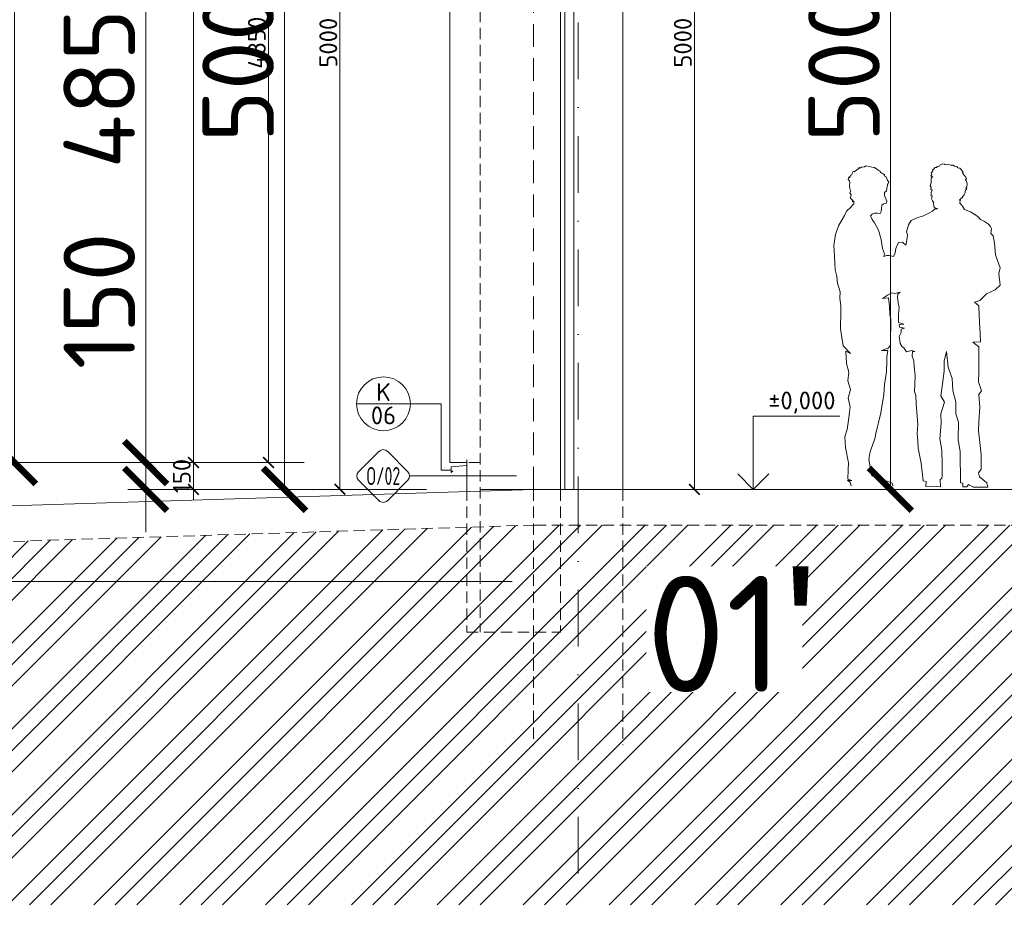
# Model space of a CAD drawing. Header units: millimetres. Extents: x -725694 to 5289369, y -1488057 to 2187451.
# Tile 70 of 656: x 2872 to 8385, y -47075 to -42006. Entities that reach past the tile are written whole.
import ezdxf
from ezdxf.enums import TextEntityAlignment as Align

# ---------------------------------------------------------------- set-up
doc = ezdxf.new("R2010")
doc.units = ezdxf.units.MM
for name, pattern in [('CENTERX2', [101.6, 63.5, -12.7, 12.7, -12.7]), ('DASHDOT', [25.4, 12.7, -6.35, 0, -6.35]), ('DASHED', [19.05, 12.7, -6.35]), ('HIDDEN', [9.525, 6.35, -3.175])]:
    doc.linetypes.add(name, pattern=pattern)
doc.layers.get('Defpoints').update_dxf_attribs({"color": 8})
for name, color, linetype, lineweight in [('A99_N_kce-pohl', 1, 'Continuous', 9), ('A99_N_kce-rez-sil', 6, 'Continuous', 18), ('A99_N_koty-200', 5, 'Continuous', 5), ('A99_N_koty-200 @ 200', 5, 'Continuous', 5), ('A99_N_koty-200 @ 50 (2)', 5, 'Continuous', 5), ('A99_N_koty-50-vysk', 160, 'Continuous', 9), ('A99_N_txt-popis-200', 240, 'Continuous', 5), ('A99_N_znaceni 200', 5, 'Continuous', 5), ('A99_N_znaceni 50', 5, 'Continuous', 5), ('A99_S_kce-pohl', 7, 'Continuous', 5), ('A99_S_kce-rez-sil', 7, 'Continuous', 15), ('A99_S_kce-rez-ten', 7, 'Continuous', 9), ('A99_S_osy', 1, 'CENTERX2', 5), ('A99_S_sraf', 252, 'Continuous', 9)]:
    doc.layers.add(name, color=color, linetype=linetype, lineweight=lineweight)
doc.styles.add('A99_kota', font='isocpeur.ttf', dxfattribs={"height": 2})
doc.styles.add('A99_popis', font='isocpeur.ttf')
doc.styles.add('ad_popis 100', font='isocpeur.ttf', dxfattribs={"height": 200})
doc.dimstyles.new('A99_kota_200 new', dxfattribs={"dimscale": 200, "dimtxt": 2, "dimasz": 1.2, "dimexe": 0.5, "dimexo": 1.5, "dimgap": 0.3, "dimtad": 1, "dimdec": 0, "dimzin": 3, "dimdsep": 46, "dimtxsty": 'A99_kota', "dimblk": 'ARCHTICK', "dimcen": 2.5, "dimazin": 2, "dimtfac": 0.75, "dimtdec": 0, "dimtmove": 2, "dimatfit": 0, "dimfxl": 0, "dimtolj": 1, "dimtzin": 0, "dimlwd": 5, "dimlwe": 5, "dimarcsym": 0})

# ---------------------------------------------------------------- blocks, each defined once
blk = doc.blocks.new('_ArchTick')
at = {"color": 0, "linetype": 'ByBlock', "const_width": 0.15}
blk.add_lwpolyline([(-0.5, -0.5), (0.5, 0.5)], dxfattribs=at)
blk = doc.blocks.new('*D4371')
at = {"layer": 'A99_N_koty-200', "color": 0, "linetype": 'Continuous', "lineweight": 5, "transparency": 16777216}
for p, q in [((4045, -30205), (3820, -30205)), ((3845, -30205), (3845, -44485)), ((4045, -44485), (3820, -44485))]:
    blk.add_line(p, q, dxfattribs=at)
at = {"layer": 'Defpoints', "color": 0, "linetype": 'Continuous', "lineweight": 0, "transparency": 16777216}
for p in [(4520, -30205), (3845, -44485), (5280, -44485)]:
    blk.add_point(p, dxfattribs=at)
at = {"layer": 'A99_N_koty-200', "color": 0, "linetype": 'Continuous', "lineweight": 5, "transparency": 16777216, "xscale": 60, "yscale": 60, "zscale": 60}
for p, rotation in [((3845, -30205), 90), ((3845, -44485), 270)]:
    blk.add_blockref('_ArchTick', p, dxfattribs=dict(at, rotation=rotation))
at = {"layer": 'A99_N_koty-200', "color": 0, "linetype": 'Continuous', "transparency": 16777216, "insert": (3780, -37345), "char_height": 100, "attachment_point": 5, "rotation": 90, "style": 'A99_kota'}
blk.add_mtext('\\A1;14280', dxfattribs=at)
blk = doc.blocks.new('*D4372')
at = {"layer": 'A99_N_koty-200', "color": 0, "linetype": 'Continuous', "lineweight": 5, "transparency": 16777216}
for p, q in [((3642.5, -30205), (2742.5, -30205)), ((2842.5, -30205), (2842.5, -44485)), ((3642.5, -44485), (2742.5, -44485))]:
    blk.add_line(p, q, dxfattribs=at)
at = {"layer": 'Defpoints', "color": 0, "linetype": 'Continuous', "lineweight": 0, "transparency": 16777216}
for p in [(4520, -30205), (2842.5, -44485), (5280, -44485)]:
    blk.add_point(p, dxfattribs=at)
at = {"layer": 'A99_N_koty-200', "color": 0, "linetype": 'Continuous', "lineweight": 5, "transparency": 16777216, "xscale": 240, "yscale": 240, "zscale": 240}
for p, rotation in [((2842.5, -30205), 90), ((2842.5, -44485), 270)]:
    blk.add_blockref('_ArchTick', p, dxfattribs=dict(at, rotation=rotation))
at = {"layer": 'A99_N_koty-200', "color": 0, "linetype": 'Continuous', "transparency": 16777216, "insert": (2505, -37435), "char_height": 400, "attachment_point": 5, "rotation": 90, "style": 'A99_kota'}
blk.add_mtext('\\A1;14280', dxfattribs=at)
blk = doc.blocks.new('*U34')
at = {"color": 0, "linetype": 'ByBlock', "lineweight": -2}
blk.add_line((-3, 0), (7, 0), dxfattribs=at)
for points in [[(0, 0), (0, 8.2), (0, 8.2), (9.7, 8.2)], [(-1.75, 1.75), (0, 0), (1.75, 1.75)]]:
    blk.add_lwpolyline(points, dxfattribs=at)
at = {"color": 0, "linetype": 'ByBlock', "lineweight": -2, "style": 'A99_kota'}
for tag, p in [('VYSKA', (9.2, 10.95)), ('POPIS', (9.2, 7.7))]:
    blk.add_attdef(tag, text='', height=2, dxfattribs=at).set_placement(p, align=Align.TOP_RIGHT)
blk = doc.blocks.new('*D4669')
at = {"layer": 'A99_N_koty-200', "color": 0, "linetype": 'Continuous', "lineweight": 5, "transparency": 16777216}
for p, q in [((4980, -39635), (4255, -39635)), ((4355, -39635), (4355, -44635)), ((5150, -44635), (4255, -44635))]:
    blk.add_line(p, q, dxfattribs=at)
at = {"layer": 'Defpoints', "color": 0, "linetype": 'Continuous', "lineweight": 0, "transparency": 16777216}
for p in [(5280, -39635), (4355, -44635), (5450, -44635)]:
    blk.add_point(p, dxfattribs=at)
at = {"layer": 'A99_N_koty-200', "color": 0, "linetype": 'Continuous', "lineweight": 5, "transparency": 16777216, "xscale": 240, "yscale": 240, "zscale": 240}
for p, rotation in [((4355, -39635), 90), ((4355, -44635), 270)]:
    blk.add_blockref('_ArchTick', p, dxfattribs=dict(at, rotation=rotation))
at = {"layer": 'A99_N_koty-200', "color": 0, "linetype": 'Continuous', "transparency": 16777216, "insert": (4095, -42135), "char_height": 400, "attachment_point": 5, "rotation": 90, "style": 'A99_kota'}
blk.add_mtext('\\A1;5000', dxfattribs=at)
blk = doc.blocks.new('*D4670')
at = {"layer": 'A99_N_koty-200', "color": 0, "linetype": 'Continuous', "lineweight": 5, "transparency": 16777216}
for p, q in [((4865, -39635), (4640, -39635)), ((4665, -39635), (4665, -44635)), ((4865, -44635), (4640, -44635))]:
    blk.add_line(p, q, dxfattribs=at)
at = {"layer": 'Defpoints', "color": 0, "linetype": 'Continuous', "lineweight": 0, "transparency": 16777216}
for p in [(5280, -39635), (4665, -44635), (5450, -44635)]:
    blk.add_point(p, dxfattribs=at)
at = {"layer": 'A99_N_koty-200', "color": 0, "linetype": 'Continuous', "lineweight": 5, "transparency": 16777216, "xscale": 60, "yscale": 60, "zscale": 60}
for p, rotation in [((4665, -39635), 90), ((4665, -44635), 270)]:
    blk.add_blockref('_ArchTick', p, dxfattribs=dict(at, rotation=rotation))
at = {"layer": 'A99_N_koty-200', "color": 0, "linetype": 'Continuous', "transparency": 16777216, "insert": (4600, -42135), "char_height": 100, "attachment_point": 5, "rotation": 90, "style": 'A99_kota'}
blk.add_mtext('\\A1;5000', dxfattribs=at)
blk = doc.blocks.new('*U112')
at = {"color": 0}
for p, q in [((-0.721, 4.139), (-4.149, 0.711)), ((4.139, 0.711), (0.711, 4.139)), ((4.436, -0.005), (26.561, -0.005)), ((-4.149, -0.721), (-0.721, -4.149)), ((0.711, -4.149), (4.139, -0.721))]:
    blk.add_line(p, q, dxfattribs=at)
for centre, start, end in [((-0.005, 3.424), 45, 135), ((-3.433, -0.005), 135, 225), ((3.424, -0.005), 315, 45), ((-0.005, -3.433), 225, 315)]:
    blk.add_arc(centre, 1.012, start, end, dxfattribs=at)
at = {"color": 0, "linetype": 'ByBlock', "style": 'A99_popis', "width": 0.953108}
blk.add_attdef('SKLADBA', text='', height=3, rotation=0.0103, dxfattribs=at).set_placement((-2.863, -1.506), (2.855, -1.505), align=Align.FIT)
blk = doc.blocks.new('*U84')
at = {"color": 0}
for p, q in [((-0.72, 4.14), (-4.15, 0.71)), ((4.14, 0.71), (0.71, 4.14)), ((-4.15, -0.72), (-0.72, -4.15)), ((0.71, -4.15), (4.14, -0.72)), ((4.44, 0), (22.39, 0))]:
    blk.add_line(p, q, dxfattribs=at)
for centre, start, end in [((0, 3.42), 45, 135), ((-3.43, 0), 135, 225), ((3.42, 0), 315, 45), ((0, -3.43), 225, 315)]:
    blk.add_arc(centre, 1.01, start, end, dxfattribs=at)
at = {"color": 0, "linetype": 'ByBlock', "style": 'A99_popis', "width": 0.953108}
blk.add_attdef('SKLADBA', text='', height=3, rotation=0.0103, dxfattribs=at).set_placement((-2.86, -1.51), (2.86, -1.5), align=Align.FIT)
blk = doc.blocks.new('*D5806')
at = {"layer": 'A99_N_koty-200', "color": 0, "linetype": 'Continuous', "lineweight": 5, "transparency": 16777216}
for p, q in [((3577.5, -43180), (3577.5, -44485)), ((3577.5, -44485), (3577.5, -44245)), ((4377.5, -44485), (3477.5, -44485)), ((3577.5, -44485), (3577.5, -44635)), ((3577.5, -44485), (3577.5, -44635)), ((4377.5, -44635), (3477.5, -44635)), ((3577.5, -44635), (3577.5, -44875))]:
    blk.add_line(p, q, dxfattribs=at)
at = {"layer": 'Defpoints', "color": 0, "linetype": 'Continuous', "lineweight": 0, "transparency": 16777216}
for p in [(5280, -44485), (3577.5, -44635), (5802.5, -44635)]:
    blk.add_point(p, dxfattribs=at)
at = {"layer": 'A99_N_koty-200', "color": 0, "linetype": 'Continuous', "lineweight": 5, "transparency": 16777216, "xscale": 240, "yscale": 240, "zscale": 240}
for p, rotation in [((3577.5, -44485), 270), ((3577.5, -44635), 90)]:
    blk.add_blockref('_ArchTick', p, dxfattribs=dict(at, rotation=rotation))
at = {"layer": 'A99_N_koty-200', "color": 0, "linetype": 'Continuous', "transparency": 16777216, "insert": (3317.5, -43580), "char_height": 400, "attachment_point": 5, "rotation": 90, "style": 'A99_kota'}
blk.add_mtext('\\A1;150', dxfattribs=at)
blk = doc.blocks.new('*D5807')
at = {"layer": 'A99_N_koty-200', "color": 0, "linetype": 'Continuous', "lineweight": 5, "transparency": 16777216}
for p, q in [((3845, -44485), (3845, -44425)), ((4045, -44485), (3820, -44485)), ((3845, -44485), (3845, -44635)), ((4045, -44635), (3820, -44635)), ((3845, -44635), (3845, -44695))]:
    blk.add_line(p, q, dxfattribs=at)
at = {"layer": 'Defpoints', "color": 0, "linetype": 'Continuous', "lineweight": 0, "transparency": 16777216}
for p in [(5280, -44485), (3845, -44635), (5802.5, -44635)]:
    blk.add_point(p, dxfattribs=at)
at = {"layer": 'A99_N_koty-200', "color": 0, "linetype": 'Continuous', "lineweight": 5, "transparency": 16777216, "xscale": 60, "yscale": 60, "zscale": 60}
for p, rotation in [((3845, -44485), 270), ((3845, -44635), 90)]:
    blk.add_blockref('_ArchTick', p, dxfattribs=dict(at, rotation=rotation))
at = {"layer": 'A99_N_koty-200', "color": 0, "linetype": 'Continuous', "transparency": 16777216, "insert": (3780, -44560), "char_height": 100, "attachment_point": 5, "rotation": 90, "style": 'A99_kota'}
blk.add_mtext('\\A1;150', dxfattribs=at)
blk = doc.blocks.new('*D5809')
at = {"layer": 'A99_N_koty-200', "color": 0, "linetype": 'Continuous', "lineweight": 5, "transparency": 16777216}
for p, q in [((4377.5, -39635), (3477.5, -39635)), ((3577.5, -39635), (3577.5, -44485)), ((4377.5, -44485), (3477.5, -44485))]:
    blk.add_line(p, q, dxfattribs=at)
at = {"layer": 'Defpoints', "color": 0, "linetype": 'Continuous', "lineweight": 0, "transparency": 16777216}
for p in [(5280, -39635), (3577.5, -44485), (5280, -44485)]:
    blk.add_point(p, dxfattribs=at)
at = {"layer": 'A99_N_koty-200', "color": 0, "linetype": 'Continuous', "lineweight": 5, "transparency": 16777216, "xscale": 240, "yscale": 240, "zscale": 240}
for p, rotation in [((3577.5, -39635), 90), ((3577.5, -44485), 270)]:
    blk.add_blockref('_ArchTick', p, dxfattribs=dict(at, rotation=rotation))
at = {"layer": 'A99_N_koty-200', "color": 0, "linetype": 'Continuous', "transparency": 16777216, "insert": (3317.5, -42255.6), "char_height": 400, "attachment_point": 5, "rotation": 90, "style": 'A99_kota'}
blk.add_mtext('\\A1;4850', dxfattribs=at)
blk = doc.blocks.new('*D5810')
at = {"layer": 'A99_N_koty-200', "color": 0, "linetype": 'Continuous', "lineweight": 5, "transparency": 16777216}
for p, q in [((4465, -39635), (4240, -39635)), ((4265, -39635), (4265, -44485)), ((4465, -44485), (4240, -44485))]:
    blk.add_line(p, q, dxfattribs=at)
at = {"layer": 'Defpoints', "color": 0, "linetype": 'Continuous', "lineweight": 0, "transparency": 16777216}
for p in [(5280, -39635), (4265, -44485), (5280, -44485)]:
    blk.add_point(p, dxfattribs=at)
at = {"layer": 'A99_N_koty-200', "color": 0, "linetype": 'Continuous', "lineweight": 5, "transparency": 16777216, "xscale": 60, "yscale": 60, "zscale": 60}
for p, rotation in [((4265, -39635), 90), ((4265, -44485), 270)]:
    blk.add_blockref('_ArchTick', p, dxfattribs=dict(at, rotation=rotation))
at = {"layer": 'A99_N_koty-200', "color": 0, "linetype": 'Continuous', "transparency": 16777216, "insert": (4200, -42135), "char_height": 100, "attachment_point": 5, "rotation": 90, "style": 'A99_kota'}
blk.add_mtext('\\A1;4850', dxfattribs=at)
blk = doc.blocks.new('A$C09EE4D6F')
at = {"color": 8, "linetype": 'Continuous', "lineweight": 5}
for p, q in [((316.9, 1455.8), (319.6, 1462.1)), ((319.6, 1462.1), (326.4, 1462.8)), ((326.4, 1462.8), (332.2, 1466.5)), ((332.2, 1466.5), (339, 1465.5)), ((339, 1465.5), (341.5, 1463.1)), ((341.5, 1463.1), (348.8, 1462.5)), ((348.8, 1462.5), (359.3, 1463.5)), ((359.3, 1463.5), (366.9, 1461.8)), ((366.9, 1461.8), (374.7, 1461.7)), ((374.7, 1461.7), (378.9, 1461.6)), ((378.9, 1461.6), (384.8, 1457.2)), ((-75.5, 1409.5), (-73.3, 1414.6)), ((-73.3, 1414.6), (-69.3, 1424.2)), ((-69.3, 1424.2), (-64.4, 1422.1)), ((-64.4, 1422.1), (-54.2, 1430.7)), ((-54.2, 1430.7), (-48.3, 1435.6)), ((-48.3, 1435.6), (-40.8, 1442)), ((-40.8, 1442), (-38.3, 1439)), ((-38.3, 1439), (-32.2, 1444.1)), ((-32.2, 1444.1), (-18.3, 1445.8)), ((-18.3, 1445.8), (-13.7, 1450.4)), ((-13.7, 1450.4), (3.5, 1447.3)), ((3.5, 1447.3), (13.5, 1445.5)), ((13.5, 1445.5), (26.1, 1443.3)), ((26.1, 1443.3), (36.8, 1436.5)), ((36.8, 1436.5), (41.6, 1433.5)), ((41.6, 1433.5), (46.4, 1430.4)), ((46.4, 1430.4), (51.1, 1427.5)), ((51.1, 1427.5), (51.2, 1421.8)), ((51.2, 1421.8), (54.2, 1421.9)), ((54.2, 1421.9), (59.1, 1419.8)), ((59.1, 1419.8), (65.7, 1416.9)), ((65.7, 1416.9), (70.8, 1411.9)), ((279.4, 1411.1), (283.1, 1416.8)), ((281.2, 1423.3), (283.4, 1426.5)), ((283.1, 1416.8), (281.2, 1423.3)), ((283.4, 1426.5), (285.5, 1429.7)), ((285.5, 1429.7), (287.7, 1432.9)), ((287.1, 1436.8), (289.4, 1439.9)), ((287.7, 1432.9), (287.1, 1436.8)), ((289.4, 1439.9), (295.2, 1444.1)), ((293.8, 1446.1), (298.2, 1449.3)), ((295.2, 1444.1), (293.8, 1446.1)), ((298.2, 1449.3), (303.6, 1449.2)), ((303.6, 1449.2), (306.4, 1453.8)), ((306.4, 1453.8), (309, 1452.3)), ((309, 1452.3), (314.3, 1454.7)), ((314.3, 1454.7), (316.9, 1455.8)), ((384.8, 1457.2), (384.8, 1457.2)), ((384.8, 1457.2), (392, 1455.1)), ((392, 1455.1), (396.8, 1453.7)), ((396.8, 1453.7), (400.3, 1450)), ((400.3, 1450), (409.2, 1447.8)), ((409.2, 1447.8), (416, 1441.6)), ((416, 1441.6), (420.3, 1433.5)), ((420.3, 1433.5), (424.2, 1430.1)), ((424.2, 1430.1), (420.8, 1426.2)), ((420.8, 1426.2), (436.8, 1409.2)), ((-90.7, 1388.3), (-88.3, 1399.2)), ((-86, 1383.5), (-90.7, 1388.3)), ((-88.3, 1399.2), (-83.4, 1395.7)), ((-85.3, 1380.1), (-86, 1383.5)), ((-83.5, 1372.2), (-85.3, 1380.1)), ((-85.1, 1361.6), (-83.5, 1372.2)), ((-83.4, 1395.7), (-80.8, 1407.9)), ((-80.8, 1407.9), (-75.5, 1409.5)), ((70.8, 1411.9), (70.4, 1407.4)), ((70.4, 1407.4), (78.5, 1403.3)), ((78.5, 1403.3), (82.8, 1395.3)), ((82.8, 1395.3), (85, 1386.5)), ((85, 1386.5), (92.3, 1381)), ((88.3, 1372.8), (85.3, 1368.6)), ((92.3, 1381), (88.3, 1372.8)), ((277.2, 1365.9), (281.1, 1380.4)), ((288.7, 1405.1), (279.4, 1411.1)), ((281.1, 1380.4), (281.9, 1395.4)), ((281.9, 1395.4), (282.4, 1405.4)), ((282.4, 1405.4), (288.7, 1405.1)), ((439.6, 1401.1), (434.1, 1394.5)), ((434.1, 1394.5), (439.3, 1393)), ((436.8, 1409.2), (439.6, 1401.1)), ((439.3, 1393), (442.6, 1377.8)), ((442.6, 1377.8), (441.9, 1365.6)), ((-82.9, 1345.8), (-85.1, 1361.6)), ((-78.7, 1336.4), (-82.9, 1345.8)), ((-82.3, 1326.8), (-78.7, 1336.4)), ((-79.1, 1323), (-82.3, 1326.8)), ((82.4, 1340.6), (73.2, 1333.4)), ((73.2, 1333.4), (73.5, 1318.8)), ((85.3, 1368.6), (82.4, 1340.6)), ((282.1, 1359.8), (277.2, 1365.9)), ((281.1, 1352.1), (282.1, 1359.8)), ((287.1, 1346.9), (281.1, 1352.1)), ((283.1, 1336.5), (287.1, 1346.9)), ((283.3, 1322.2), (283.1, 1336.5)), ((431.1, 1328.8), (426.8, 1322.8)), ((433.9, 1335.6), (431.1, 1328.8)), ((434.5, 1343), (433.9, 1335.6)), ((436.9, 1349.9), (434.5, 1343)), ((441.9, 1365.6), (436.8, 1360.4)), ((436.8, 1360.4), (442.1, 1355.2)), ((442.1, 1355.2), (436.9, 1349.9)), ((-75.9, 1319.3), (-79.1, 1323)), ((-79, 1304.1), (-76.9, 1314.4)), ((-74.3, 1299.3), (-79, 1304.1)), ((-76.9, 1314.4), (-75.9, 1319.3)), ((-69.2, 1294.8), (-74.3, 1299.3)), ((-74.3, 1299.3), (-74.3, 1299.3)), ((-69.8, 1288.1), (-69.2, 1294.8)), ((-64.1, 1291.8), (-69.8, 1288.1)), ((-64, 1278.9), (-64.1, 1291.8)), ((69.5, 1281.3), (62.4, 1275.5)), ((82.9, 1285.6), (69.5, 1281.3)), ((73.5, 1318.8), (84.8, 1293.4)), ((84.8, 1293.4), (82.9, 1285.6)), ((286.7, 1321.6), (283.3, 1322.2)), ((284.5, 1308), (285.6, 1314.8)), ((289.8, 1299.2), (284.5, 1308)), ((285.6, 1314.8), (286.7, 1321.6)), ((295.2, 1290.4), (289.8, 1299.2)), ((294, 1287.8), (295.2, 1290.4)), ((294.5, 1285.1), (294, 1287.8)), ((296, 1277.6), (294.5, 1285.1)), ((413.5, 1307.6), (409, 1306.7)), ((409, 1306.7), (412.9, 1304.2)), ((412.9, 1304.2), (412.6, 1290.9)), ((412.6, 1290.9), (417.2, 1287.1)), ((417, 1313.6), (413.5, 1307.6)), ((421.1, 1314.6), (417, 1313.6)), ((417.2, 1287.1), (424.1, 1278.1)), ((423.3, 1318.1), (421.1, 1314.6)), ((426.8, 1322.8), (422.7, 1322.2)), ((422.7, 1322.2), (423.3, 1318.1)), ((-104.6, 1226.7), (-94.9, 1245.1)), ((-94.9, 1245.1), (-77.2, 1264.4)), ((-77.2, 1264.4), (-69.1, 1273.4)), ((-69.1, 1273.4), (-64, 1278.9)), ((30.6, 1238.4), (19.9, 1235.1)), ((43, 1238.7), (30.6, 1238.4)), ((55.1, 1238.2), (43, 1238.7)), ((59.3, 1246.5), (55.1, 1238.2)), ((60.9, 1260.5), (59.3, 1246.5)), ((62.4, 1275.5), (60.9, 1260.5)), ((250, 1231.8), (273.6, 1244.2)), ((273.6, 1244.2), (290.5, 1253)), ((290.5, 1253), (299.8, 1263.9)), ((297.5, 1270.2), (296, 1277.6)), ((314, 1264.1), (297.5, 1270.2)), ((299.8, 1263.9), (314, 1264.1)), ((424.1, 1278.1), (429.5, 1271.2)), ((429.5, 1271.2), (433.6, 1263.6)), ((433.6, 1263.6), (460.9, 1253)), ((460.9, 1253), (493.6, 1232.9)), ((-129.5, 1179.4), (-114.3, 1208.4)), ((-114.3, 1208.4), (-104.6, 1226.7)), ((19.9, 1235.1), (12, 1226.9)), ((12, 1226.9), (20.8, 1210.3)), ((20.8, 1210.3), (31.7, 1195.7)), ((31.7, 1195.7), (50.2, 1162.7)), ((183.8, 1189.5), (194.5, 1209.5)), ((194.5, 1209.5), (224.5, 1224.2)), ((224.5, 1224.2), (250, 1231.8)), ((493.6, 1232.9), (505.3, 1220)), ((505.3, 1220), (524.2, 1211)), ((524.2, 1211), (542.1, 1200.1)), ((542.1, 1200.1), (550.9, 1190.2)), ((-142.3, 1140.4), (-129.5, 1179.4)), ((50.2, 1162.7), (62.6, 1121.1)), ((176, 1157.9), (183.8, 1189.5)), ((180.7, 1144.6), (176, 1157.9)), ((550.9, 1190.2), (555.6, 1180.5)), ((555.6, 1180.5), (554.1, 1158)), ((554.1, 1158), (564.5, 1147.8)), ((-148.9, 1090.2), (-142.3, 1140.4)), ((62.6, 1121.1), (65.6, 1101.2)), ((136.7, 1100.4), (141.6, 1111.9)), ((141.6, 1111.9), (159.4, 1109.8)), ((159.4, 1109.8), (173.2, 1098.4)), ((173.2, 1098.4), (176.9, 1121.5)), ((176.9, 1121.5), (180.7, 1144.6)), ((564.5, 1147.8), (571.2, 1114.8)), ((571.2, 1114.8), (575.9, 1062.9)), ((-147.3, 1066.4), (-148.9, 1090.2)), ((-145.7, 1042.7), (-147.3, 1066.4)), ((65.6, 1101.2), (68.6, 1081.2)), ((68.6, 1081.2), (78.5, 1057.8)), ((118.7, 1046.6), (126.9, 1063.8)), ((126.9, 1063.8), (129.2, 1082.8)), ((129.2, 1082.8), (136.7, 1100.4)), ((575.9, 1062.9), (598.1, 1005.1)), ((-143.7, 1011.8), (-145.7, 1042.7)), ((78.5, 1057.8), (75.8, 1045.3)), ((75.8, 1045.3), (87.3, 1050.9)), ((87.3, 1050.9), (100.2, 1051.3)), ((100.2, 1051.3), (118.7, 1046.6)), ((118.7, 1046.6), (118.7, 1046.6)), ((-141.6, 981), (-143.7, 1011.8)), ((-132.4, 951.5), (-141.6, 981)), ((598.1, 1005.1), (593.5, 980.3)), ((593.5, 980.3), (600.2, 927.4)), ((-129.7, 920.7), (-132.4, 951.5)), ((-123.1, 902.2), (-129.7, 920.7)), ((-116.6, 883.7), (-123.1, 902.2)), ((-118.2, 855.5), (-116.6, 883.7)), ((115, 884.2), (96.4, 872.5)), ((128.3, 880.4), (115, 884.2)), ((152.5, 886.8), (128.3, 880.4)), ((142.4, 877.7), (152.5, 886.8)), ((540.2, 887.6), (510.3, 856.7)), ((578.5, 907), (540.2, 887.6)), ((600.2, 927.4), (578.5, 907)), ((-112.1, 820.6), (-118.2, 855.5)), ((96.4, 872.5), (72.9, 857.7)), ((72.9, 857.7), (100.4, 861.5)), ((100.4, 861.5), (105.5, 824.3)), ((140.1, 864.3), (142.4, 877.7)), ((145, 839.1), (140.1, 864.3)), ((149.1, 818.5), (145, 839.1)), ((510.3, 856.7), (486.3, 848.8)), ((486.3, 848.8), (506.3, 833.3)), ((-112.3, 717.6), (-112.2, 795)), ((-112.2, 795), (-112.1, 820.6)), ((105.5, 824.3), (107.6, 786.8)), ((146.2, 787.9), (149.1, 818.5)), ((506.3, 833.3), (509.1, 789.5)), ((107.6, 786.8), (113.5, 765.4)), ((113.5, 765.4), (113.5, 728.5)), ((146.8, 751.8), (146.2, 787.9)), ((171.3, 744.6), (146.8, 751.8)), ((509.1, 789.5), (514.4, 705.5)), ((-107.3, 688.5), (-112.3, 717.6)), ((113.5, 728.5), (113.5, 691.6)), ((150.5, 742.6), (171.3, 744.6)), ((151.7, 730.7), (150.5, 742.6)), ((174.4, 725.9), (151.7, 730.7)), ((152.5, 688.4), (160.9, 707.3)), ((160.6, 721.7), (174.4, 725.9)), ((160.9, 707.3), (160.6, 721.7)), ((-99.1, 640.9), (-107.3, 688.5)), ((113.5, 691.6), (113.5, 647)), ((153.4, 681.2), (152.5, 688.4)), ((156.4, 657.2), (153.4, 681.2)), ((516.5, 671.4), (482.4, 669.3)), ((482.4, 669.3), (510.3, 649.6)), ((514.4, 705.5), (516.5, 671.4)), ((-64.4, 607.4), (-99.1, 640.9)), ((103.1, 635.3), (74, 623.6)), ((74, 623.6), (101.5, 624.1)), ((101.5, 624.1), (97.8, 596.8)), ((113.5, 647), (103.1, 635.3)), ((165.7, 641.7), (156.4, 657.2)), ((173.9, 638.2), (165.7, 641.7)), ((186.7, 620.2), (173.9, 638.2)), ((192.3, 622), (186.7, 620.2)), ((209.9, 627.5), (192.3, 622)), ((222.9, 622), (209.9, 627.5)), ((212.5, 601), (212.9, 622.2)), ((212.9, 622.2), (222.9, 622)), ((365.4, 625.3), (355.2, 581.5)), ((374.8, 554.9), (365.4, 625.3)), ((510.3, 649.6), (511.2, 576.9)), ((-81.7, 562.9), (-85.7, 617.9)), ((-85.7, 617.9), (-64.4, 607.4)), ((97.8, 596.8), (98, 575.6)), ((98, 575.6), (98.4, 529.6)), ((219.1, 580.9), (212.5, 601)), ((222.4, 554.4), (219.1, 580.9)), ((355.2, 581.5), (357.1, 536.5)), ((511.2, 576.9), (511.7, 534.6)), ((-70.1, 524.6), (-81.7, 562.9)), ((227.2, 515.8), (222.4, 554.4)), ((357.1, 536.5), (348.1, 457.6)), ((392.8, 504.7), (374.8, 554.9)), ((511.7, 534.6), (512.1, 492.3)), ((-74.4, 484.9), (-70.1, 524.6)), ((98.4, 529.6), (89.9, 472)), ((226.5, 476.8), (227.2, 515.8)), ((397.3, 451.6), (392.8, 504.7)), ((512.1, 492.3), (526.3, 452.5)), ((-61.5, 447.1), (-74.4, 484.9)), ((-71.1, 408.2), (-61.5, 447.1)), ((89.9, 472), (88.1, 427.8)), ((225.8, 443.1), (226.5, 476.8)), ((231.4, 425.1), (225.8, 443.1)), ((348.1, 457.6), (344.5, 426)), ((412.1, 400.4), (397.3, 451.6)), ((526.3, 452.5), (513.8, 436.2)), ((-61.5, 369.5), (-71.1, 408.2)), ((88.1, 427.8), (76.6, 344.6)), ((234.7, 388.4), (231.4, 425.1)), ((344.5, 426), (360.6, 398.5)), ((360.6, 398.5), (345, 345.2)), ((413.1, 347.2), (412.1, 400.4)), ((513.8, 436.2), (515.9, 415.7)), ((515.9, 415.7), (519.6, 379.5)), ((-64.3, 344.6), (-61.5, 369.5)), ((243.1, 295.7), (234.7, 388.4)), ((519.6, 379.5), (517.2, 313.5)), ((-73.4, 266.7), (-67.2, 319.7)), ((-67.2, 319.7), (-64.3, 344.6)), ((76.6, 344.6), (56.6, 251.1)), ((345, 345.2), (348.1, 303.3)), ((425.3, 309.1), (413.1, 347.2)), ((517.2, 313.5), (515.7, 273.2)), ((-82.3, 233.2), (-73.4, 266.7)), ((241.2, 253.5), (243.1, 295.7)), ((348.1, 303.3), (343, 232.8)), ((425.2, 231.9), (425.3, 309.1)), ((515.7, 273.2), (522, 233.4)), ((-79.5, 186.6), (-82.3, 233.2)), ((51.4, 226.9), (32.2, 170.7)), ((56.6, 251.1), (51.4, 226.9)), ((244.2, 221.5), (241.2, 253.5)), ((247.2, 189.5), (244.2, 221.5)), ((343, 232.8), (353.2, 183.2)), ((435.3, 177), (425.2, 231.9)), ((522, 233.4), (529.5, 167.5)), ((-63.8, 117.3), (-79.5, 186.6)), ((262.3, 122.1), (247.2, 189.5)), ((353.2, 183.2), (356.4, 122.1)), ((440.4, 38.6), (435.3, 177)), ((32.2, 170.7), (26.8, 134.8)), ((26.8, 134.8), (42.2, 61)), ((529.5, 167.5), (532.1, 100.7)), ((-64.4, 86.9), (-63.8, 117.3)), ((272.4, 43.4), (262.3, 122.1)), ((356.4, 122.1), (356.4, 69.6)), ((532.1, 100.7), (519.3, 83.9)), ((-65.3, 44.6), (-64.4, 86.9)), ((-48, 38.5), (-65.3, 44.6)), ((42.2, 61), (76.8, 47)), ((76.8, 47), (91.3, 41.2)), ((356.4, 55.3), (348.8, 50.5)), ((348.8, 50.5), (351.3, 19.1)), ((356.4, 69.6), (356.4, 55.3)), ((519.3, 83.9), (524.4, 67.2)), ((524.4, 67.2), (557.5, 41)), ((-55.5, 31.7), (-66.4, 38.5)), ((-66.4, 38.5), (-48, 38.5)), ((-49.4, 15.2), (-55.5, 31.7)), ((91.3, 41.2), (111.4, 38.6)), ((111.4, 38.6), (134.2, 30.1)), ((134.2, 30.1), (137.3, 21.9)), ((137.3, 21.9), (136.8, 16.5)), ((285.2, 41), (272.4, 43.4)), ((285.2, 18.4), (285.2, 41)), ((351.3, 19.1), (285.2, 18.4)), ((450.6, 36.2), (440.4, 38.6)), ((450.6, 20.1), (450.6, 36.2)), ((468.4, 20.2), (450.6, 20.1)), ((476.1, 31.4), (468.4, 20.2)), ((499, 20.5), (476.1, 31.4)), ((562.7, 21.1), (499, 20.5)), ((557.5, 41), (562.7, 21.1))]:
    blk.add_line(p, q, dxfattribs=at)
blk = doc.blocks.new('*D5827')
at = {"layer": 'A99_N_koty-200', "color": 0, "linetype": 'Continuous', "lineweight": 5, "transparency": 16777216}
for p, q in [((6947.5, -39635), (7847.5, -39635)), ((7747.5, -39635), (7747.5, -44635)), ((6947.5, -44635), (7847.5, -44635))]:
    blk.add_line(p, q, dxfattribs=at)
at = {"layer": 'Defpoints', "color": 0, "linetype": 'Continuous', "lineweight": 0, "transparency": 16777216}
for p in [(5900, -39635), (5950, -44635), (7747.5, -44635)]:
    blk.add_point(p, dxfattribs=at)
at = {"layer": 'A99_N_koty-200', "color": 0, "linetype": 'Continuous', "lineweight": 5, "transparency": 16777216, "xscale": 240, "yscale": 240, "zscale": 240}
for p, rotation in [((7747.5, -39635), 90), ((7747.5, -44635), 270)]:
    blk.add_blockref('_ArchTick', p, dxfattribs=dict(at, rotation=rotation))
at = {"layer": 'A99_N_koty-200', "color": 0, "linetype": 'Continuous', "transparency": 16777216, "insert": (7487.5, -42135), "char_height": 400, "attachment_point": 5, "rotation": 90, "style": 'A99_kota'}
blk.add_mtext('\\A1;5000', dxfattribs=at)
blk = doc.blocks.new('*D5828')
at = {"layer": 'A99_N_koty-200', "color": 0, "linetype": 'Continuous', "lineweight": 5, "transparency": 16777216}
for p, q in [((6450, -39635), (6675, -39635)), ((6650, -39635), (6650, -44635)), ((6450, -44635), (6675, -44635))]:
    blk.add_line(p, q, dxfattribs=at)
at = {"layer": 'Defpoints', "color": 0, "linetype": 'Continuous', "lineweight": 0, "transparency": 16777216}
for p in [(5900, -39635), (5950, -44635), (6650, -44635)]:
    blk.add_point(p, dxfattribs=at)
at = {"layer": 'A99_N_koty-200', "color": 0, "linetype": 'Continuous', "lineweight": 5, "transparency": 16777216, "xscale": 60, "yscale": 60, "zscale": 60}
for p, rotation in [((6650, -39635), 90), ((6650, -44635), 270)]:
    blk.add_blockref('_ArchTick', p, dxfattribs=dict(at, rotation=rotation))
at = {"layer": 'A99_N_koty-200', "color": 0, "linetype": 'Continuous', "transparency": 16777216, "insert": (6585, -42135), "char_height": 100, "attachment_point": 5, "rotation": 90, "style": 'A99_kota'}
blk.add_mtext('\\A1;5000', dxfattribs=at)
blk = doc.blocks.new('*U20')
at = {"color": 0, "linetype": 'ByBlock'}
blk.add_line((-3.02, 0), (3.02, 0), dxfattribs=at)
blk.add_circle((0, 0), 3.02, dxfattribs=at)
at = {"color": 0, "linetype": 'ByBlock', "style": 'A99_popis'}
for tag, p in [('KATEGORIE', (0, 1.31)), ('PRVEK', (0, -1.3))]:
    blk.add_attdef(tag, text='', height=2, dxfattribs=at).set_placement(p, align=Align.MIDDLE_CENTER)
blk = doc.blocks.new('*U5987')
at = {"layer": 'A99_N_koty-200 @ 200', "linetype": 'Continuous'}
dim = blk.add_linear_dim(base=(2842.5, -44485), p1=(4520, -30205), p2=(5280, -44485), angle=270, dimstyle='A99_kota_200 new', override={"dimscale": 200, "dimtix": 1, "dimtofl": 1, "dimtmove": 1, "dimatfit": 0}, dxfattribs=at)
dim.commit()
dim.dimension.update_dxf_attribs({"geometry": '*D4372', "text_midpoint": (2765, -37435), "dimtype": 128})
at = {"layer": 'A99_N_koty-200 @ 50 (2)', "linetype": 'Continuous'}
dim = blk.add_linear_dim(base=(3845, -44485), p1=(4520, -30205), p2=(5280, -44485), angle=270, dimstyle='A99_kota_200 new', override={"dimscale": 50, "dimtix": 1, "dimtofl": 1, "dimtmove": 1, "dimatfit": 0}, dxfattribs=at)
dim.commit()
dim.dimension.update_dxf_attribs({"geometry": '*D4371', "text_midpoint": (3780, -37345)})
blk = doc.blocks.new('*U6084')
at = {"layer": 'A99_N_koty-200 @ 200', "linetype": 'Continuous'}
dim = blk.add_linear_dim(base=(4355, -44635), p1=(5280, -39635), p2=(5450, -44635), angle=90, dimstyle='A99_kota_200 new', override={"dimscale": 200, "dimtix": 1, "dimtofl": 1, "dimtmove": 2, "dimatfit": 0}, dxfattribs=at)
dim.commit()
dim.dimension.update_dxf_attribs({"geometry": '*D4669', "text_midpoint": (4095, -42135)})
at = {"layer": 'A99_N_koty-200 @ 50 (2)', "linetype": 'Continuous'}
dim = blk.add_linear_dim(base=(4665, -44635), p1=(5280, -39635), p2=(5450, -44635), angle=90, dimstyle='A99_kota_200 new', override={"dimscale": 50, "dimtix": 1, "dimtofl": 1, "dimtmove": 2, "dimatfit": 0}, dxfattribs=at)
dim.commit()
dim.dimension.update_dxf_attribs({"geometry": '*D4670', "text_midpoint": (4600, -42135)})
blk = doc.blocks.new('*U6456')
at = {"layer": 'A99_N_koty-200 @ 200', "linetype": 'Continuous'}
dim = blk.add_linear_dim(base=(3577.5, -44635), p1=(5280, -44485), p2=(5802.5, -44635), angle=90, dimstyle='A99_kota_200 new', override={"dimscale": 200, "dimtix": 1, "dimtofl": 1, "dimtmove": 1, "dimatfit": 0}, dxfattribs=at)
dim.commit()
dim.dimension.update_dxf_attribs({"geometry": '*D5806', "text_midpoint": (3577.5, -43580), "dimtype": 128})
at = {"layer": 'A99_N_koty-200 @ 50 (2)', "linetype": 'Continuous'}
dim = blk.add_linear_dim(base=(3845, -44635), p1=(5280, -44485), p2=(5802.5, -44635), angle=90, dimstyle='A99_kota_200 new', override={"dimscale": 50, "dimtix": 1, "dimtofl": 1, "dimtmove": 1, "dimatfit": 0}, dxfattribs=at)
dim.commit()
dim.dimension.update_dxf_attribs({"geometry": '*D5807', "text_midpoint": (3780, -44560)})
blk = doc.blocks.new('*U6457')
at = {"layer": 'A99_N_koty-200 @ 200', "linetype": 'Continuous'}
dim = blk.add_linear_dim(base=(3577.5, -44485), p1=(5280, -39635), p2=(5280, -44485), angle=90, dimstyle='A99_kota_200 new', override={"dimscale": 200, "dimtix": 1, "dimtofl": 1, "dimtmove": 2, "dimatfit": 0}, dxfattribs=at)
dim.commit()
dim.dimension.update_dxf_attribs({"geometry": '*D5809', "text_midpoint": (3317.5, -42255.6), "dimtype": 128})
at = {"layer": 'A99_N_koty-200 @ 50 (2)', "linetype": 'Continuous'}
dim = blk.add_linear_dim(base=(4265, -44485), p1=(5280, -39635), p2=(5280, -44485), angle=90, dimstyle='A99_kota_200 new', override={"dimscale": 50, "dimtix": 1, "dimtofl": 1, "dimtmove": 2, "dimatfit": 0}, dxfattribs=at)
dim.commit()
dim.dimension.update_dxf_attribs({"geometry": '*D5810', "text_midpoint": (4200, -42135), "dimtype": 128})
blk = doc.blocks.new('*U6467')
at = {"layer": 'A99_N_koty-200 @ 200', "linetype": 'Continuous'}
dim = blk.add_linear_dim(base=(7747.5, -44635), p1=(5900, -39635), p2=(5950, -44635), angle=90, dimstyle='A99_kota_200 new', override={"dimscale": 200, "dimtix": 1, "dimtofl": 1, "dimtmove": 2, "dimatfit": 0}, dxfattribs=at)
dim.commit()
dim.dimension.update_dxf_attribs({"geometry": '*D5827', "text_midpoint": (7487.5, -42135)})
at = {"layer": 'A99_N_koty-200 @ 50 (2)', "linetype": 'Continuous'}
dim = blk.add_linear_dim(base=(6650, -44635), p1=(5900, -39635), p2=(5950, -44635), angle=90, dimstyle='A99_kota_200 new', override={"dimscale": 50, "dimtix": 1, "dimtofl": 1, "dimtmove": 2, "dimatfit": 0}, dxfattribs=at)
dim.commit()
dim.dimension.update_dxf_attribs({"geometry": '*D5828', "text_midpoint": (6585, -42135)})

msp = doc.modelspace()

# ---------------------------------------------------------------- hatches: boundary and pattern name
at = {"layer": 'A99_S_sraf', "linetype": 'Continuous', "lineweight": 0}
h = msp.add_hatch(dxfattribs=at)
h.set_pattern_fill('ZEM_PUVODNI', color=256, scale=85, angle=180)
h.set_pattern_definition([(225, (0, 0), (240.4163, -240.4163), []), (225, (-120.2, 1e-14), (240.4163, -240.4163), []), (225, (-240.4, 3e-14), (240.4163, -240.4163), [])])
h.paths.add_polyline_path([(5750, -44835.1), (-646.9, -45035), (-4963.8, -45035), (-4963.8, -46960), (155112.5, -46960), (155112.5, -44835)])

# ---------------------------------------------------------------- linework, layer by layer
at = {"layer": 'A99_N_kce-rez-sil', "color": 5, "linetype": 'Continuous', "lineweight": 18, "flags": 128}
msp.add_lwpolyline([(5925, -39470), (5975, -39470), (5975, -44635), (5925, -44635)], close=True, dxfattribs=at)
at = {"layer": 'A99_N_znaceni 50', "lineweight": 5}
for points in [[(5060, -44156), (5231.6, -44155.4)], [(5231.6, -44155.4), (5231.6, -44527.5), (5287.8, -44527.5)]]:
    msp.add_lwpolyline(points, dxfattribs=at)
at = {"layer": 'A99_S_kce-pohl', "linetype": 'Continuous'}
msp.add_line((6250, -44635), (6250, -32611.9), dxfattribs=at)
at = {"layer": 'A99_S_kce-pohl', "color": 5, "linetype": 'Continuous', "lineweight": 5}
for points in [[(5280, -39635), (5280, -44485)], [(5900, -39635), (5900, -44635)], [(5280, -44485), (5375, -44485)], [(5375, -44635), (5375, -44485)]]:
    msp.add_lwpolyline(points, dxfattribs=at)
at = {"layer": 'A99_S_kce-rez-sil', "linetype": 'Continuous'}
msp.add_line((5450, -44635), (150800, -44635), dxfattribs=at)
at = {"layer": 'A99_S_kce-rez-sil', "color": 7, "linetype": 'HIDDEN', "lineweight": 5, "ltscale": 10}
msp.add_line((5756.2, -44834.9), (151100, -44835), dxfattribs=at)
at = {"layer": 'A99_S_kce-rez-sil', "color": 1, "linetype": 'Continuous', "lineweight": 5}
msp.add_lwpolyline([(5297.3, -44531), (5287.8, -44540.5), (5287.8, -44509), (5375, -44501.2), (5375, -44468.8)], dxfattribs=at)
at = {"layer": 'A99_S_kce-rez-sil', "linetype": 'Continuous'}
msp.add_lwpolyline([(5750, -44635), (-650, -44835), (-4963.8, -44835)], dxfattribs=at)
at = {"layer": 'A99_S_kce-rez-sil', "color": 7, "linetype": 'HIDDEN', "lineweight": 5, "ltscale": 10}
for points in [[(5750, -44635), (5750, -46067.5)], [(6250, -44635), (6250, -46067.5)], [(5756.2, -44834.9), (-646.9, -45035), (-4963.8, -45035)]]:
    msp.add_lwpolyline(points, dxfattribs=at)
at = {"layer": 'A99_S_kce-rez-ten', "color": 7, "linetype": 'DASHED', "ltscale": 10}
msp.add_line((5750, -44635), (5750, -30905), dxfattribs=at)
at = {"layer": 'A99_S_kce-rez-ten', "color": 5, "linetype": 'DASHED', "lineweight": 5, "ltscale": 5}
for points in [[(5450, -39575), (5450, -45435)], [(5450, -44485), (5375, -44485)], [(5375, -44635), (5375, -44635), (5375, -45435)], [(5900, -44635), (5900, -45435)], [(5375, -45435), (5900, -45435)]]:
    msp.add_lwpolyline(points, dxfattribs=at)
at = {"layer": 'A99_S_osy', "linetype": 'DASHDOT', "lineweight": 5, "ltscale": 25}
msp.add_line((6000, -28685), (6000, -47075), dxfattribs=at)

# ---------------------------------------------------------------- block references
at = {"layer": 'A99_N_kce-pohl', "xscale": 1.248429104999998, "yscale": 1.248429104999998, "zscale": 1.248429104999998, "rotation": 358.8551984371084}
msp.add_blockref('A$C09EE4D6F', (7590, -44635), dxfattribs=at)
at = {"layer": 'A99_N_koty-200', "color": 3, "linetype": 'Continuous', "lineweight": 0}
for name in ['*U5987', '*U6457', '*U6084', '*U6467', '*U6456']:
    msp.add_blockref(name, (0, 0), dxfattribs=at)
at = {"layer": 'A99_N_koty-50-vysk', "lineweight": 5, "xscale": 50, "yscale": 50, "zscale": 50}
msp.add_blockref('*U34', (6980, -44635), dxfattribs=at).add_auto_attribs({'VYSKA': '±0,000'})
at = {"layer": 'A99_N_znaceni 200', "lineweight": 5}
ref = msp.add_blockref('*U112', (2089.4, -45149.4), dxfattribs=dict(at, xscale=133.3, yscale=133.3, zscale=133.3))
ref.add_attrib('SKLADBA', 'O/02', dxfattribs={"layer": '0', "color": 0, "linetype": 'ByBlock', "height": 400, "rotation": 0.0103, "style": 'A99_popis', "width": 0.657151}).set_placement((1707.7, -45350.1), (2470, -45350), align=Align.FIT)
at = {"layer": 'A99_N_znaceni 50', "xscale": 50, "yscale": 50, "zscale": 50}
msp.add_blockref('*U20', (4909, -44156), dxfattribs=at).add_auto_attribs({'KATEGORIE': 'K', 'PRVEK': '06'})
at = {"layer": 'A99_N_znaceni 50', "lineweight": 5}
ref = msp.add_blockref('*U84', (4908, -44560), dxfattribs=dict(at, xscale=33.325, yscale=33.325, zscale=33.325))
ref.add_attrib('SKLADBA', 'O/02', dxfattribs={"layer": '0', "color": 0, "linetype": 'ByBlock', "height": 100, "rotation": 0.0103, "style": 'A99_popis', "width": 0.657151}).set_placement((4812.5, -44610.2), (5003.1, -44610.1), align=Align.FIT)

# ---------------------------------------------------------------- next in the draw order: texts
at = {"layer": 'A99_N_txt-popis-200', "color": 1, "lineweight": 0, "insert": (6380, -45065), "char_height": 650, "attachment_point": 1, "style": 'ad_popis 100', "bg_fill": 3, "box_fill_scale": 1, "bg_fill_color": 256, "bg_fill_transparency": 0}
msp.add_mtext_dynamic_manual_height_columns("01{\\fArial|b0|i0|c238|p34;\\H1.08333x;'}", width=875, gutter_width=1000, heights=[0], dxfattribs=at)

doc.saveas('drawing.dxf')
